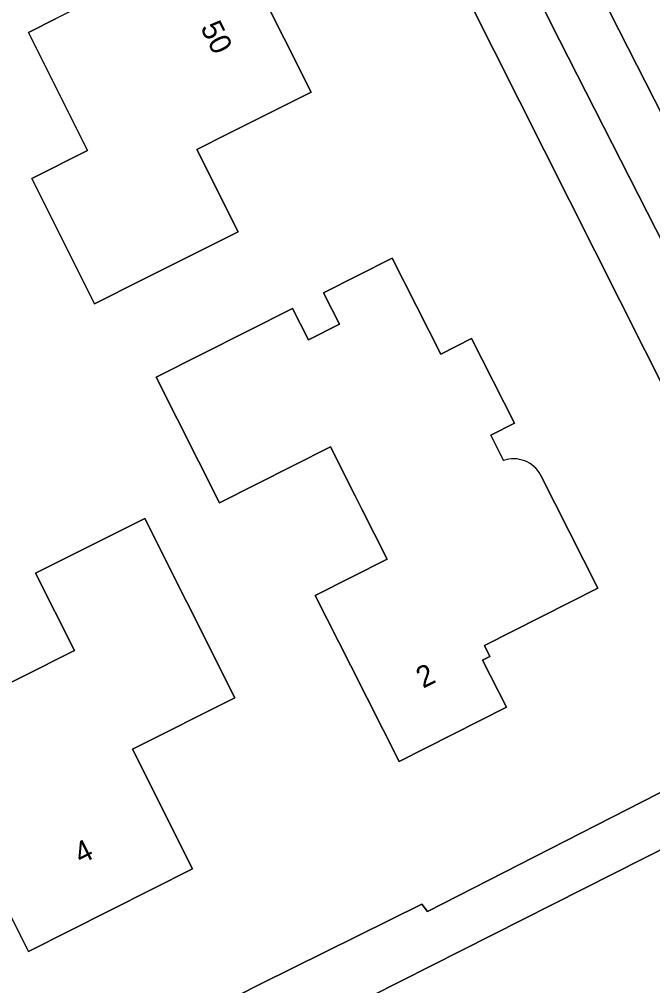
# Model space of a CAD drawing. Extents: x 162417 to 163722, y 384268 to 385417.
# Drawn here: x 163607.59 to 163637.13, y 384814.82 to 384859.91 of the extents above; entities that cross this region are included whole.
import ezdxf

# ---------------------------------------------------------------- set-up
doc = ezdxf.new("R2010")
doc.units = 0
for name, color, linetype in [('IMGEO_Erf', 7, 'Continuous'), ('IMGEO_Fietspad_open', 7, 'Continuous'), ('IMGEO_Groenvoorziening', 7, 'Continuous'), ('IMGEO_Pand', 7, 'Continuous'), ('IMGEO_Pand_nummerreeks', 7, 'Continuous'), ('IMGEO_Voetpad_open', 7, 'Continuous')]:
    doc.layers.add(name, color=color, linetype=linetype)

msp = doc.modelspace()

# ---------------------------------------------------------------- linework, layer by layer
at = {"layer": 'IMGEO_Erf'}
for points in [[(163552.107, 384845.87), (163579.211, 384794.807), (163618.849, 384814.904), (163626.367, 384818.629), (163626.635, 384818.288), (163641.667, 384825.959), (163641.486, 384826.348), (163644.977, 384828.162), (163619.201, 384879.411), (163599.332, 384917.655), (163572.96, 384969.64), (163571.782, 384971.962), (163557.559, 385000)], [(163617.444, 384864.01), (163621.195, 384856.505), (163617.34, 384854.578), (163615.87, 384853.843), (163617.795, 384849.991), (163613.323, 384847.756), (163611.09, 384846.64), (163608.165, 384852.491), (163610.77, 384853.794), (163608.019, 384859.3), (163609.312, 384859.946)], [(163631.906, 384838.651), (163634.575, 384833.37), (163629.284, 384830.696), (163629.543, 384830.185), (163629.199, 384830.011), (163630.309, 384827.816), (163625.307, 384825.288), (163623.052, 384829.751), (163621.396, 384833.028), (163624.751, 384834.723), (163623.573, 384837.055), (163623.258, 384837.678), (163622.101, 384839.969), (163616.934, 384837.358), (163613.977, 384843.209), (163620.337, 384846.424), (163621.077, 384844.96), (163622.522, 384845.691), (163621.782, 384847.154), (163624.986, 384848.773), (163627.252, 384844.29), (163628.689, 384845.017), (163630.687, 384841.064), (163629.582, 384840.505), (163630.177, 384839.327)]]:
    msp.add_lwpolyline(points, dxfattribs=at)
msp.add_lwpolyline([(163603.617, 384818.657), (163601.373, 384823.126), (163600.201, 384825.46), (163610.157, 384830.46), (163608.346, 384834.067), (163613.442, 384836.626), (163615.402, 384832.723), (163617.646, 384828.255), (163612.865, 384825.855), (163615.67, 384820.268), (163608.013, 384816.423), (163606.232, 384819.97)], close=True, dxfattribs=at)
msp.add_arc((163630.646, 384837.977), 1.429, 28.1463, 109.1449, dxfattribs=at)
at = {"layer": 'IMGEO_Fietspad_open'}
for points in [[(163597.182, 384934.928), (163591.881, 384945.373), (163587.17, 384954.629), (163580.11, 384968.571), (163582.666, 384969.844), (163581.6, 384972.726), (163578.743, 384971.268), (163576.974, 384974.74), (163574.621, 384973.481), (163577.374, 384968.061), (163596.886, 384929.577), (163623.647, 384877.065), (163632.793, 384858.931), (163649.142, 384826.839), (163653.17, 384818.952), (163659.857, 384805.917), (163666.533, 384792.914), (163666.937, 384792.116)], [(163639.718, 384851.234), (163633.891, 384862.701), (163625.634, 384878.951), (163622.577, 384884.967), (163614.241, 384901.371), (163611.636, 384906.498), (163602.548, 384924.382), (163599.53, 384930.319), (163602.255, 384931.739), (163600.272, 384934.695)]]:
    msp.add_lwpolyline(points, dxfattribs=at)
at = {"layer": 'IMGEO_Groenvoorziening'}
msp.add_lwpolyline([(163647.107, 384826.065), (163646.209, 384825.591), (163645.189, 384825.054), (163624.002, 384814.334), (163630.865, 384800.823), (163650.563, 384810.473), (163653.281, 384811.762), (163654.204, 384812.214)], close=True, dxfattribs=at)
at = {"layer": 'IMGEO_Pand'}
for points in [[(163621.195, 384856.505), (163617.444, 384864.01), (163609.312, 384859.946), (163608.019, 384859.3), (163610.77, 384853.794), (163608.165, 384852.491), (163611.09, 384846.64), (163613.323, 384847.756), (163617.795, 384849.991), (163615.87, 384853.843), (163617.34, 384854.578)], [(163603.617, 384818.657), (163606.232, 384819.97), (163608.013, 384816.423), (163615.67, 384820.268), (163612.865, 384825.855), (163617.646, 384828.255), (163615.402, 384832.723), (163613.442, 384836.626), (163608.346, 384834.067), (163610.157, 384830.46), (163600.201, 384825.46), (163601.373, 384823.126)]]:
    msp.add_lwpolyline(points, close=True, dxfattribs=at)
msp.add_lwpolyline([(163630.177, 384839.327), (163629.582, 384840.505), (163630.687, 384841.064), (163628.689, 384845.017), (163627.252, 384844.29), (163624.986, 384848.773), (163621.782, 384847.154), (163622.522, 384845.691), (163621.077, 384844.96), (163620.337, 384846.424), (163613.977, 384843.209), (163616.934, 384837.358), (163622.101, 384839.969), (163623.258, 384837.678), (163623.573, 384837.055), (163624.751, 384834.723), (163621.396, 384833.028), (163623.052, 384829.751), (163625.307, 384825.288), (163630.309, 384827.816), (163629.199, 384830.011), (163629.543, 384830.185), (163629.284, 384830.696), (163634.575, 384833.37), (163631.906, 384838.651)], dxfattribs=at)
msp.add_arc((163630.646, 384837.977), 1.429, 28.1463, 109.1449, dxfattribs=at)
at = {"layer": 'IMGEO_Voetpad_open'}
for points in [[(163531.103, 385052.107), (163533.125, 385048.062), (163534.443, 385045.503), (163557.559, 385000), (163571.782, 384971.962), (163572.96, 384969.64), (163599.332, 384917.655), (163619.201, 384879.411), (163644.977, 384828.162), (163646.209, 384825.591), (163647.107, 384826.065), (163654.204, 384812.214), (163656.997, 384806.824), (163660.571, 384799.786), (163661.604, 384797.609), (163662.207, 384797.874), (163664.204, 384793.9), (163665.062, 384792.193), (163665.979, 384790.369)], [(163653.17, 384818.952), (163649.142, 384826.839), (163632.793, 384858.931), (163623.647, 384877.065), (163596.886, 384929.577), (163577.374, 384968.061), (163574.621, 384973.481), (163547.457, 385026.967), (163540.137, 385041.23), (163534.186, 385050.269), (163533.893, 385050.706)]]:
    msp.add_lwpolyline(points, dxfattribs=at)
for points in [[(163641.952, 384852.31), (163636.076, 384863.827), (163635.688, 384863.627), (163633.891, 384862.701), (163639.718, 384851.234), (163641.549, 384852.109)], [(163621.295, 384812.929), (163628.147, 384799.526), (163630.865, 384800.823), (163624.002, 384814.334), (163645.189, 384825.054), (163646.209, 384825.591), (163644.977, 384828.162), (163641.486, 384826.348), (163641.667, 384825.959), (163626.635, 384818.288), (163626.367, 384818.629), (163618.849, 384814.904), (163579.211, 384794.807), (163577.006, 384793.682), (163576.893, 384793.832), (163573.858, 384792.219), (163573.909, 384792.119), (163575.222, 384789.612)]]:
    msp.add_lwpolyline(points, close=True, dxfattribs=at)

# ---------------------------------------------------------------- texts
at = {"layer": 'IMGEO_Pand_nummerreeks'}
for s, rotation, p in [('50', 296.5564, (163616.017, 384859.527)), ('2', 26.8144, (163626.423, 384828.675)), ('4', 26.6637, (163610.464, 384820.474))]:
    msp.add_text(s, height=1, rotation=rotation, dxfattribs=at).set_placement(p)

doc.saveas('drawing.dxf')
